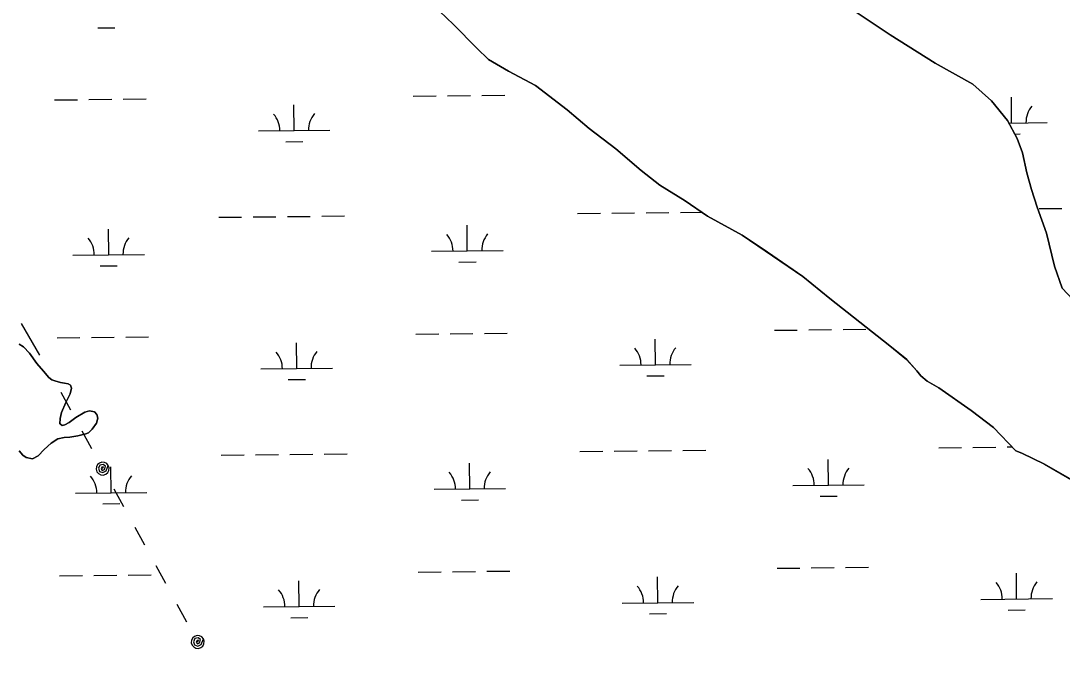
# Model space of a CAD drawing. Extents: x 3734862 to 3772949, y 391520 to 417239.
# Drawn here: x 3764747 to 3766204, y 404218 to 405102 of the extents above; entities that cross this region are included whole.
import ezdxf

# ---------------------------------------------------------------- set-up
doc = ezdxf.new("R2010")
doc.units = 0
for name, color, linetype in [('V-RIVR-EDGE', 7, 'Continuous'), ('V-TOPO-SHOR', 7, 'Continuous'), ('V-UTIL-LINE', 7, 'Continuous'), ('V-WETL-SWMP', 7, 'Continuous')]:
    doc.layers.add(name, color=color, linetype=linetype)

msp = doc.modelspace()

# ---------------------------------------------------------------- linework, layer by layer
at = {"layer": 'V-RIVR-EDGE'}
msp.add_spline([(3755702.1, 404495.3), (3755757.2, 404470.8), (3755793.3, 404451.2), (3755852.5, 404424.4), (3755881.4, 404415.7), (3755906.2, 404404.4), (3755920.2, 404395.8), (3755948.7, 404379.4), (3755958.2, 404378.9), (3755969, 404378), (3755990.7, 404368.5), (3756022.8, 404350.3), (3756054.8, 404336.6), (3756079.7, 404323), (3756103.6, 404309.4), (3756144.2, 404288), (3756167.7, 404269), (3756188.9, 404253.6), (3756231.4, 404233.1), (3756271.6, 404217.2), (3756299.1, 404203.1), (3756403, 404163.5), (3756460.4, 404140.3), (3756508.7, 404114.9), (3756530.8, 404104), (3756588.2, 404078), (3756639.2, 404052.1), (3756694.3, 404019.5), (3756726.8, 403998.1), (3756735.8, 403989.1), (3756740.3, 403979.6), (3756740.3, 403973.2), (3756740.7, 403967.8), (3756747.5, 403960.5), (3756759.7, 403953.7), (3756786.3, 403941.5), (3756814.3, 403929.2), (3756864.5, 403904.6), (3756889.3, 403896), (3756899.7, 403897.3), (3756908.3, 403901.8), (3756919.2, 403901.3), (3756933.2, 403894.1), (3756945.8, 403892.7), (3756956.2, 403893.1), (3756962.1, 403897.2), (3756970.7, 403896.7), (3756978.4, 403894.4), (3756992.4, 403894.8), (3757002.8, 403897.5), (3757019.1, 403901.5), (3757027.7, 403901.5), (3757034, 403901.1), (3757036.3, 403896.5), (3757036.7, 403891.1), (3757038.5, 403883.4), (3757046.6, 403874.3), (3757060.6, 403866.2), (3757076.4, 403853.9), (3757104.4, 403831.2), (3757122.4, 403816.7), (3757145.5, 403804.5), (3757165.3, 403796.7), (3757181.6, 403787.2), (3757194.2, 403777.7), (3757213.6, 403765.4), (3757229.9, 403756.3), (3757251.6, 403745.9), (3757266.5, 403741.3), (3757283.2, 403734.5), (3757308.9, 403720.9), (3757360.4, 403694.1), (3757393.8, 403670.9), (3757430, 403657.3), (3757461.6, 403645.4), (3757505.4, 403628.1), (3757548.3, 403610.4), (3757591.7, 403587.2), (3757649.5, 403552.3), (3757711.8, 403512.8), (3757753.8, 403493.2), (3757766.9, 403487.8), (3757773.2, 403487.8), (3757785.9, 403494.1), (3757794.5, 403494), (3757803.5, 403489.5), (3757807.1, 403480.9), (3757810.6, 403456), (3757814.2, 403447.9), (3757826.4, 403437), (3757854.4, 403422.9), (3757930.3, 403373.9), (3757975.8, 403342.6), (3758005.2, 403323.5), (3758062.1, 403286.7), (3758092.3, 403263.6), (3758175.8, 403209.6), (3758234.5, 403169.2), (3758283.7, 403133.8), (3758328.8, 403103.4), (3758399.2, 403041.7), (3758421.8, 403023.1), (3758438.1, 403017.7), (3758463.8, 403017.6), (3758491.4, 403026.1), (3758504.5, 403022), (3758513.6, 403014.3), (3758514, 403006.2), (3758499.9, 402997.2), (3758498.1, 402989.9), (3758502.2, 402978.2), (3758510.7, 402969.6), (3758522, 402962.8), (3758545, 402948.7), (3758582.1, 402926.9), (3758650.2, 402878.8), (3758697.6, 402840.7), (3758721.5, 402820.3), (3758740.9, 402809.4), (3758782, 402784.9), (3758831.2, 402755.4), (3758902.1, 402711.8), (3758960.4, 402675.5), (3759018.6, 402634.6), (3759069.6, 402599.7), (3759134.6, 402553.4), (3759185.6, 402508.1), (3759223.5, 402478.1), (3759262.3, 402448.2), (3759321.4, 402402.4), (3759371.5, 402366.1), (3759431.5, 402323.4), (3759463.6, 402300.3), (3759488.9, 402281.7), (3759576.9, 402222.7), (3759627, 402186.8), (3759672.1, 402153.7), (3759778.2, 402087.4), (3759832.8, 402050.7), (3759873, 402019.4), (3759909.5, 401989.4), (3760050.8, 401883.7), (3760100, 401850.2), (3760145.6, 401819.3), (3760185.8, 401788), (3760211.9, 401766.7), (3760254.8, 401734.5), (3760285.5, 401709.1), (3760303.1, 401700.5), (3760325.3, 401691.4), (3760352.8, 401671.4), (3760391.1, 401641), (3760430.4, 401612), (3760461.6, 401590.2), (3760536.9, 401543), (3760583, 401510.8), (3760602.8, 401495.8), (3760629, 401477.2), (3760672.4, 401449.5), (3760711.2, 401426.8), (3760818.6, 401347.8), (3760872.3, 401310.6), (3760925.6, 401271.6), (3760948.6, 401251.7), (3761039.8, 401181.8), (3761107, 401135.5), (3761151.7, 401104.7), (3761172.9, 401093.3), (3761186, 401090.6), (3761199.2, 401092.8), (3761219.5, 401099.1), (3761228.1, 401099.5), (3761233.5, 401095.4), (3761236.7, 401087.7), (3761236.6, 401077.8), (3761228.5, 401063.8), (3761223, 401057.5), (3761223, 401049.3), (3761228.9, 401039.4), (3761242.4, 401026.7), (3761254.1, 401021.7), (3761266.8, 401018.5), (3761292.5, 401001.7), (3761317.3, 400980.4), (3761342.1, 400955.4), (3761463.1, 400853.4), (3761510, 400812.1), (3761550.2, 400777.7), (3761585.3, 400746.8), (3761681.5, 400674.3), (3761756.4, 400618.9), (3761817.8, 400572.2), (3761878.3, 400530.4), (3761996.5, 400436.5), (3762057.4, 400389.8), (3762104.8, 400352.6), (3762156.3, 400313.2), (3762204.5, 400277.3), (3762245.2, 400247.8), (3762291.6, 400210.2), (3762325.9, 400182.1), (3762356.2, 400159.8), (3762404, 400123.6), (3762432.9, 400101.3), (3762455.5, 400091.3), (3762473.5, 400075.9), (3762512.3, 400044.2), (3762551.6, 400012.4), (3762593.6, 399983.8), (3762620.2, 399963.4), (3762661.7, 399937.1), (3762686.6, 399919.8), (3762793.1, 399841.3), (3762834.6, 399812.8), (3762873.4, 399790.1), (3762923.1, 399758.3), (3762957, 399737.4), (3762984, 399721.5), (3763024.2, 399693.4), (3763075.2, 399657.5), (3763115.9, 399633.9), (3763172.8, 399601.2), (3763228.7, 399568.5), (3763285.2, 399533.6), (3763344.3, 399494.1), (3763398.5, 399455.1), (3763444.1, 399421), (3763484.7, 399391.1), (3763603.4, 399303.1), (3763654.8, 399261.8), (3763661.1, 399259.5), (3763667, 399254.5), (3763672, 399245), (3763696.3, 399224.2), (3763722.9, 399200.1), (3763745.5, 399180.2), (3763818.1, 399117.2), (3763841.6, 399099.5), (3763852.4, 399092.2), (3763858.8, 399084.1), (3763875, 399067.3), (3763898, 399046), (3763924.6, 399023.8), (3763949, 399007.9), (3763970.2, 398987.5), (3764004, 398952.6), (3764028.4, 398926.7), (3764056.8, 398899.5), (3764092.9, 398862.4), (3764130.8, 398826.1), (3764147, 398811.6), (3764152.9, 398799.8), (3764162.3, 398783.5), (3764173.6, 398768.6), (3764186.7, 398757.2), (3764206.1, 398746.3), (3764226.9, 398742.2), (3764246.3, 398733.6), (3764269.3, 398717.7), (3764284.2, 398703.2), (3764301.8, 398691.8), (3764323, 398678.2), (3764345.1, 398661), (3764412.4, 398596.6), (3764457, 398559.9), (3764502.6, 398522.7), (3764538.3, 398497.7), (3764566.3, 398486.4), (3764583.9, 398484.5), (3764604.2, 398486.3), (3764616.5, 398486.2), (3764626.4, 398481.7), (3764630.9, 398474.4), (3764636.3, 398461.3), (3764634.9, 398450), (3764631.7, 398441.4), (3764633.1, 398434.7), (3764636.2, 398430.1), (3764643.9, 398425.6), (3764661.1, 398421.5), (3764685.4, 398409.2), (3764715.2, 398382), (3764745.4, 398356.1), (3764793.3, 398328), (3764844.3, 398292.6), (3764885.8, 398258.1), (3764918.8, 398234.5), (3764992.8, 398187.8), (3765058.3, 398144.2), (3765088.1, 398128.3), (3765140.9, 398100.2), (3765168.9, 398079.7), (3765193.7, 398061.6), (3765246.1, 398042), (3765282.2, 398018.4), (3765309.7, 397989.4), (3765340, 397955.4), (3765361.1, 397933.7), (3765382.3, 397911.9), (3765434.7, 397867.9), (3765477.6, 397838.4), (3765508.7, 397823.9), (3765545.3, 397801.2), (3765575.5, 397778), (3765617.5, 397749.9), (3765653.6, 397726.3), (3765681.6, 397710), (3765727.2, 397684.5), (3765762, 397660), (3765771.9, 397659.5), (3765788.2, 397660), (3765793.6, 397658.1), (3765793.6, 397653.6), (3765785.5, 397648.7), (3765785.5, 397645.5), (3765790.9, 397632.8), (3765800.3, 397623.8), (3765814.8, 397612.9), (3765831.9, 397605.6), (3765847.3, 397603.3), (3765858.1, 397598.7), (3765865.8, 397593.3), (3765888.8, 397577), (3765908.7, 397561.5), (3765918.2, 397548.4), (3765919.5, 397542.1), (3765921.3, 397536.2), (3765926.7, 397533.5), (3765933, 397534.4), (3765940.7, 397533.4), (3765944.8, 397530.3), (3765957, 397519.4), (3765987.7, 397499.9), (3766024.7, 397468.1), (3766059.4, 397438.2), (3766085.1, 397413.3), (3766102.7, 397400.1), (3766131.6, 397377.4), (3766172.7, 397350.2), (3766210.6, 397318.9), (3766264.3, 397285.3), (3766306.8, 397260.8), (3766362.7, 397220.8), (3766381.1, 397208.5)], degree=3, dxfattribs=at)
at = {"layer": 'V-TOPO-SHOR'}
for p, q in [((3765892.8, 405129.2), (3765962.8, 405083)), ((3765352.1, 405097.2), (3765332.4, 405115.8)), ((3765384.7, 405064.2), (3765352.1, 405097.2)), ((3765962.8, 405083), (3766026.1, 405043)), ((3765400.9, 405048.4), (3765384.7, 405064.2)), ((3765428.8, 405031.9), (3765400.9, 405048.4)), ((3766026.1, 405043), (3766078.5, 405014)), ((3765466.9, 405011.8), (3765428.8, 405031.9)), ((3765511.1, 404978.1), (3765466.9, 405011.8)), ((3766078.5, 405014), (3766104.9, 404990.6)), ((3766104.9, 404990.6), (3766127.3, 404963.2)), ((3765541.6, 404951.9), (3765511.1, 404978.1)), ((3766127.3, 404963.2), (3766140.8, 404937.8)), ((3765579, 404923.7), (3765541.6, 404951.9)), ((3766140.8, 404937.8), (3766148.2, 404918)), ((3765614.3, 404893.4), (3765579, 404923.7)), ((3766148.2, 404918), (3766154.1, 404889.9)), ((3765640.8, 404872.7), (3765614.3, 404893.4)), ((3766154.1, 404889.9), (3766160.8, 404866.7)), ((3765676.2, 404850.7), (3765640.8, 404872.7)), ((3766160.8, 404866.7), (3766168.8, 404842)), ((3765707.4, 404829.3), (3765676.2, 404850.7)), ((3766168.8, 404842), (3766181.6, 404805.8)), ((3765755.7, 404803), (3765707.4, 404829.3)), ((3765791.1, 404778.9), (3765755.7, 404803)), ((3766181.6, 404805.8), (3766192.9, 404759.3)), ((3765840.7, 404745.1), (3765791.1, 404778.9)), ((3766192.9, 404759.3), (3766203.6, 404728.5)), ((3765878.7, 404714.1), (3765840.7, 404745.1)), ((3766203.6, 404728.5), (3766218.5, 404712.7)), ((3765962.3, 404648), (3765878.7, 404714.1)), ((3765986.1, 404628.8), (3765962.3, 404648)), ((3766000.3, 404613), (3765986.1, 404628.8)), ((3766005.7, 404606.1), (3766000.3, 404613)), ((3766014.5, 404598.5), (3766005.7, 404606.1)), ((3766030.9, 404589.6), (3766014.5, 404598.5)), ((3766076.4, 404557.8), (3766030.9, 404589.6)), ((3766107.6, 404533.7), (3766076.4, 404557.8)), ((3766138.8, 404501.4), (3766107.6, 404533.7)), ((3766147, 404498), (3766138.8, 404501.4)), ((3766179, 404482.8), (3766147, 404498)), ((3766257.9, 404437.2), (3766179, 404482.8))]:
    msp.add_line(p, q, dxfattribs=at)
for points in [[(3766203.6, 404728.5), (3766192.9, 404759.3), (3766181.6, 404805.8), (3766168.8, 404842), (3766160.8, 404866.7), (3766154.1, 404889.9), (3766148.2, 404918), (3766140.8, 404937.8), (3766127.3, 404963.2), (3766104.9, 404990.6), (3766078.5, 405014), (3766026.1, 405043), (3765962.8, 405083), (3765892.8, 405129.2)], [(3765332.4, 405115.8), (3765352.1, 405097.2), (3765384.7, 405064.2), (3765400.9, 405048.4), (3765428.8, 405031.9), (3765466.9, 405011.8), (3765511.1, 404978.1), (3765541.6, 404951.9), (3765579, 404923.7), (3765614.3, 404893.4), (3765640.8, 404872.7), (3765676.2, 404850.7), (3765707.4, 404829.3), (3765755.7, 404803), (3765791.1, 404778.9), (3765840.7, 404745.1), (3765878.7, 404714.1), (3765962.3, 404648), (3765986.1, 404628.8), (3766000.3, 404613), (3766005.7, 404606.1), (3766014.5, 404598.5), (3766030.9, 404589.6), (3766076.4, 404557.8), (3766107.6, 404533.7), (3766138.8, 404501.4), (3766147, 404498), (3766179, 404482.8), (3766257.9, 404437.2)], [(3764744.4, 404650.3), (3764750.5, 404646.7), (3764758.6, 404637.9), (3764769.1, 404623.3), (3764778.5, 404612.8), (3764785.9, 404603.6), (3764790, 404600.6), (3764794.1, 404599), (3764801.9, 404596.8), (3764807.8, 404596), (3764812.6, 404595), (3764816, 404593), (3764817.7, 404588.7), (3764815.7, 404580.8), (3764809.5, 404569.1), (3764803.6, 404555.1), (3764801.4, 404546.6), (3764801.1, 404539.2), (3764802.1, 404538.4), (3764804.6, 404536.8), (3764808.2, 404537.6), (3764814.1, 404540.7), (3764823.5, 404548.1), (3764835.9, 404555.4), (3764842.6, 404557), (3764849.8, 404555.7), (3764853.1, 404552.2), (3764854.5, 404546.9), (3764852.5, 404539.8), (3764846.5, 404531.8), (3764841.2, 404526.6), (3764837.3, 404524.9), (3764826.5, 404522.2), (3764815.3, 404520.5), (3764807.3, 404519.8), (3764798.4, 404517.9), (3764789, 404512), (3764779.1, 404503.1), (3764770.8, 404494.3), (3764763, 404490.1), (3764754.2, 404491.9), (3764749.5, 404495.1), (3764744.2, 404501.4)]]:
    msp.add_lwpolyline(points, dxfattribs=at)
at = {"layer": 'V-UTIL-LINE'}
for points in [[(3764747.1, 404679.3), (3764772.5, 404635.1)], [(3764802.5, 404583.1), (3764816, 404558.5)], [(3764832, 404529.4), (3764845.5, 404504.8)], [(3764861, 404476.5), (3764862.3, 404479), (3764860, 404478.7), (3764858.9, 404476.2), (3764860.5, 404473.8), (3764863.6, 404475.3), (3764865, 404479.8), (3764861.6, 404482.3), (3764856.9, 404481.2), (3764855.4, 404476.9), (3764856.6, 404472.6), (3764861.1, 404470.8), (3764866.1, 404473.2), (3764868.9, 404480.8), (3764866.7, 404483.5), (3764863.6, 404485.1), (3764860.1, 404485.4), (3764856.7, 404484.3), (3764854, 404482.1), (3764852.4, 404479), (3764852.1, 404475.5), (3764853.1, 404472.1), (3764855.4, 404469.4), (3764858.5, 404467.8), (3764862, 404467.5), (3764865.4, 404468.6), (3764868.1, 404470.8), (3764869.7, 404473.9), (3764870, 404477.4), (3764868.9, 404480.8)], [(3764876.6, 404448.2), (3764890.1, 404423.5)], [(3764906.1, 404394.5), (3764919.6, 404369.8)], [(3764935.5, 404340.8), (3764949.1, 404316.1)], [(3764965, 404287.1), (3764978.6, 404262.4)], [(3764994.1, 404234.1), (3764995.4, 404236.7), (3764993.1, 404236.3), (3764991.9, 404233.8), (3764993.6, 404231.4), (3764996.6, 404232.9), (3764998.1, 404237.4), (3764994.6, 404239.9), (3764989.9, 404238.8), (3764988.4, 404234.5), (3764989.7, 404230.2), (3764994.1, 404228.4), (3764999.1, 404230.8), (3765002, 404238.4), (3764999.7, 404241.1), (3764996.6, 404242.7), (3764993.1, 404243), (3764989.8, 404242), (3764987.1, 404239.7), (3764985.4, 404236.6), (3764985.1, 404233.1), (3764986.2, 404229.7), (3764988.5, 404227.1), (3764991.6, 404225.4), (3764995.1, 404225.1), (3764998.4, 404226.2), (3765001.1, 404228.4), (3765002.7, 404231.6), (3765003, 404235.1), (3765002, 404238.4)]]:
    msp.add_lwpolyline(points, dxfattribs=at)
at = {"layer": 'V-WETL-SWMP'}
for p, q in [((3764854.1, 405092.5), (3764878.1, 405092.8)), ((3764793.8, 404991.9), (3764825.8, 404992.2)), ((3764841.8, 404992.4), (3764873.8, 404992.7)), ((3764889.8, 404992.9), (3764921.8, 404993.2)), ((3765295.7, 404997.2), (3765327.6, 404997.5)), ((3765343.6, 404997.7), (3765375.6, 404998)), ((3765391.6, 404998.2), (3765423.6, 404998.5)), ((3766132.8, 404959.6), (3766132.5, 404995.6)), ((3765129.1, 404949), (3765128.7, 404985)), ((3765079.1, 404948.5), (3765179.1, 404949.5)), ((3766129.2, 404959.5), (3766182.8, 404960.1)), ((3765117.2, 404933.4), (3765141.2, 404933.7)), ((3766137.4, 404944.2), (3766145, 404944.3)), ((3765525.4, 404833.1), (3765557.4, 404833.4)), ((3765573.4, 404833.6), (3765605.4, 404833.9)), ((3765621.4, 404834.1), (3765653.4, 404834.4)), ((3765669.4, 404834.6), (3765699.2, 404834.9)), ((3766171.3, 404839.9), (3766203.3, 404840.2)), ((3765023.5, 404827.8), (3765055.5, 404828.1)), ((3765071.5, 404828.3), (3765103.5, 404828.6)), ((3765119.5, 404828.8), (3765151.5, 404829.1)), ((3765167.5, 404829.3), (3765199.5, 404829.6)), ((3765371.3, 404780.7), (3765371, 404816.7)), ((3764869.5, 404775.4), (3764869.1, 404811.4)), ((3764819.5, 404774.9), (3764919.5, 404775.9)), ((3765321.4, 404780.2), (3765421.3, 404781.2)), ((3764857.6, 404759.9), (3764881.6, 404760.1)), ((3765359.5, 404765.2), (3765383.5, 404765.4)), ((3765801, 404669.8), (3765833, 404670.2)), ((3765849, 404670.3), (3765881, 404670.7)), ((3765897, 404670.8), (3765929, 404671.2)), ((3764797.3, 404659.2), (3764829.3, 404659.6)), ((3764845.3, 404659.7), (3764877.3, 404660.1)), ((3764893.3, 404660.2), (3764925.3, 404660.6)), ((3765299.2, 404664.5), (3765331.2, 404664.9)), ((3765347.2, 404665), (3765379.2, 404665.4)), ((3765395.2, 404665.5), (3765427.2, 404665.9)), ((3765634.5, 404621.6), (3765634.1, 404657.6)), ((3765132.6, 404616.3), (3765132.2, 404652.3)), ((3765082.6, 404615.8), (3765182.6, 404616.9)), ((3765584.5, 404621.1), (3765684.5, 404622.2)), ((3765120.8, 404600.8), (3765144.8, 404601)), ((3765622.6, 404606.1), (3765646.6, 404606.3)), ((3765027, 404495.1), (3765059, 404495.5)), ((3765075, 404495.6), (3765107, 404496)), ((3765123, 404496.1), (3765155, 404496.5)), ((3765171, 404496.7), (3765203, 404497)), ((3765528.9, 404500.4), (3765560.9, 404500.8)), ((3765576.9, 404500.9), (3765608.9, 404501.3)), ((3765624.9, 404501.4), (3765656.9, 404501.8)), ((3765672.9, 404502), (3765704.9, 404502.3)), ((3766030.8, 404505.7), (3766062.8, 404506.1)), ((3766078.8, 404506.2), (3766110.8, 404506.6)), ((3766126.8, 404506.7), (3766133.7, 404506.8)), ((3765374.9, 404448.1), (3765374.5, 404484.1)), ((3765876.7, 404453.4), (3765876.4, 404489.4)), ((3764873, 404442.8), (3764872.6, 404478.8)), ((3765826.7, 404452.8), (3765926.7, 404453.9)), ((3764823, 404442.2), (3764923, 404443.3)), ((3765324.9, 404447.5), (3765424.9, 404448.6)), ((3765864.9, 404437.8), (3765888.9, 404438.1)), ((3764861.1, 404427.2), (3764885.1, 404427.5)), ((3765363, 404432.5), (3765387, 404432.8)), ((3765804.6, 404337.2), (3765836.6, 404337.5)), ((3765852.6, 404337.7), (3765884.6, 404338)), ((3765900.6, 404338.2), (3765932.6, 404338.5)), ((3764800.8, 404326.6), (3764832.8, 404326.9)), ((3764848.8, 404327.1), (3764880.8, 404327.4)), ((3764896.8, 404327.6), (3764928.8, 404327.9)), ((3765302.7, 404331.9), (3765334.7, 404332.2)), ((3765350.7, 404332.4), (3765382.7, 404332.7)), ((3765398.7, 404332.9), (3765430.7, 404333.2)), ((3765638, 404289), (3765637.6, 404325)), ((3766139.9, 404294.3), (3766139.5, 404330.3)), ((3765136.1, 404283.7), (3765135.7, 404319.7)), ((3766089.9, 404293.7), (3766189.9, 404294.8)), ((3765086.1, 404283.1), (3765186.1, 404284.2)), ((3765588, 404288.4), (3765688, 404289.5)), ((3766128, 404278.7), (3766152, 404279)), ((3765124.3, 404268.1), (3765148.3, 404268.4)), ((3765626.2, 404273.4), (3765650.2, 404273.7))]:
    msp.add_line(p, q, dxfattribs=at)
for points in [[(3766218.5, 404712.7), (3766203.6, 404728.5), (3766192.9, 404759.3), (3766181.6, 404805.8), (3766168.8, 404842), (3766160.8, 404866.7), (3766154.1, 404889.9), (3766148.2, 404918), (3766140.8, 404937.8), (3766127.3, 404963.2), (3766104.9, 404990.6), (3766078.5, 405014), (3766026.1, 405043), (3765962.8, 405083), (3765892.8, 405129.2)], [(3765332.4, 405115.8), (3765352.1, 405097.2), (3765384.7, 405064.2), (3765400.9, 405048.4), (3765428.8, 405031.9), (3765466.9, 405011.8), (3765511.1, 404978.1), (3765541.6, 404951.9), (3765579, 404923.7), (3765614.3, 404893.4), (3765640.8, 404872.7), (3765676.2, 404850.7), (3765707.4, 404829.3)], [(3765707.4, 404829.3), (3765755.7, 404803), (3765840.7, 404745.1), (3765878.7, 404714.1), (3765962.3, 404648), (3765986, 404628.8), (3766000.3, 404613), (3766005.7, 404606.1), (3766014.5, 404598.5), (3766030.9, 404589.6), (3766076.4, 404557.8), (3766107.6, 404533.7), (3766138.8, 404501.4), (3766147, 404498), (3766179, 404482.8), (3766257.9, 404437.2)], [(3764744.2, 404501.4), (3764749.5, 404495.1), (3764754.2, 404491.9), (3764763, 404490.1), (3764770.8, 404494.3), (3764779.1, 404503.1), (3764789, 404512), (3764798.4, 404517.9), (3764807.3, 404519.8), (3764815.3, 404520.5), (3764826.5, 404522.2), (3764837.3, 404524.9), (3764841.2, 404526.6), (3764846.5, 404531.8), (3764852.5, 404539.8), (3764854.5, 404546.9), (3764853.1, 404552.2), (3764849.8, 404555.7), (3764842.6, 404557), (3764835.9, 404555.4), (3764823.5, 404548.1), (3764814.1, 404540.7), (3764808.2, 404537.6), (3764804.6, 404536.8), (3764802.1, 404538.4), (3764801.1, 404539.2), (3764801.4, 404546.6), (3764803.6, 404555.1), (3764809.5, 404569.1), (3764815.7, 404580.8), (3764817.7, 404588.7), (3764816, 404593), (3764812.6, 404595), (3764807.8, 404596), (3764801.9, 404596.8), (3764794.1, 404599), (3764790, 404600.6), (3764785.9, 404603.6), (3764778.5, 404612.8), (3764769.1, 404623.3), (3764758.6, 404637.9), (3764750.5, 404646.7), (3764744.4, 404650.3)]]:
    msp.add_lwpolyline(points, dxfattribs=at)
for centre, start, end in [((3766188.1, 404960.6), 139.8334, 181.377), ((3765073.8, 404948.9), 359.8334, 41.377), ((3765184.3, 404950), 139.8334, 181.377), ((3765316.1, 404780.6), 359.8334, 41.377), ((3765426.6, 404781.8), 139.8334, 181.377), ((3764814.2, 404775.3), 359.8334, 41.377), ((3764924.7, 404776.5), 139.8334, 181.377), ((3765579.2, 404621.5), 359.8334, 41.377), ((3765689.7, 404622.7), 139.8334, 181.377), ((3765077.4, 404616.2), 359.8334, 41.377), ((3765187.8, 404617.4), 139.8334, 181.377), ((3764817.7, 404442.6), 359.8334, 41.377), ((3764928.2, 404443.8), 139.8334, 181.377), ((3765319.6, 404448), 359.8334, 41.377), ((3765430.1, 404449.1), 139.8334, 181.377), ((3765821.5, 404453.3), 359.8334, 41.377), ((3765932, 404454.4), 139.8334, 181.377), ((3765080.9, 404283.6), 359.8334, 41.377), ((3765191.3, 404284.7), 139.8334, 181.377), ((3765582.7, 404288.9), 359.8334, 41.377), ((3765693.2, 404290), 139.8334, 181.377), ((3766084.6, 404294.2), 359.8334, 41.377), ((3766195.1, 404295.3), 139.8334, 181.377)]:
    msp.add_arc(centre, 35.2, start, end, dxfattribs=at)

doc.saveas('drawing.dxf')
